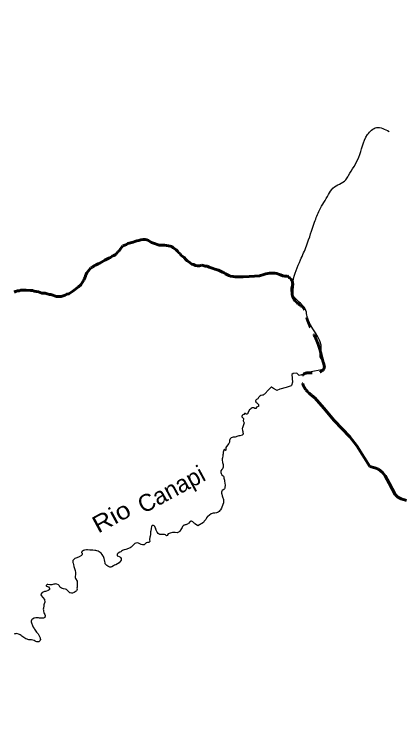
# Model space of a CAD drawing. Extents: x -1643653 to 4543381, y 1624270 to 13878484.
# Drawn here: x 656755 to 668187, y 8994810 to 9016030 of the extents above; entities that cross this region are included whole.
import ezdxf
from ezdxf.enums import TextEntityAlignment as Align

# ---------------------------------------------------------------- set-up
doc = ezdxf.new("R2010")
doc.units = 0
doc.header["$LTSCALE"] = 200
doc.linetypes.add('LONG_DASH_SHORT_DASH', pattern=[9.9, 6, -1.2, 1.5, -1.2])
for name, color, linetype, lineweight in [('1', 7, 'Continuous', 13), ('24', 7, 'Continuous', 25), ('7', 7, 'LONG_DASH_SHORT_DASH', 60)]:
    doc.layers.add(name, color=color, linetype=linetype, lineweight=lineweight)
doc.layers.add('49', color=7, linetype='Continuous')

msp = doc.modelspace()

# ---------------------------------------------------------------- linework, layer by layer
at = {"layer": '1', "lineweight": 25}
msp.add_spline([(814781, 9009175.5), (814787.2, 9009173.4), (814796.9, 9009173.4), (814799.4, 9009172.4), (814805.1, 9009174.5), (814805.6, 9009176.5), (814811.7, 9009179.5), (814811.7, 9009179.5), (814801.5, 9009181), (814790.7, 9009181.5), (814784.1, 9009183.1), (814777.4, 9009185.1), (814778.4, 9009175.5)], degree=3, dxfattribs=at)
at = {"layer": '24'}
for points in [[(665798.1, 9005626.6), (665405.1, 9005550.8), (665165.6, 9005466.5), (665101.5, 9005450.6), (665032.2, 9005519.9), (664921.3, 9005506.1), (664888.7, 9005478.8)], [(664888.7, 9005478.8), (664900.1, 9005251.2), (664869.8, 9005153.3), (664865.4, 9005145.8), (664717.4, 9005095.4), (664528.5, 9005045), (664441.2, 9005012.7), (664432.8, 9005015.5), (664343.5, 9005072.6), (664286.2, 9005107.2), (664280.8, 9005109), (664271.5, 9005101.5), (664208.7, 9005038.3), (664080.1, 9004905.7)], [(664080.1, 9004905.7), (664063.5, 9004888.7), (664040.8, 9004876.6), (664021.9, 9004870), (663980.2, 9004861.2), (663946.3, 9004843.8), (663931.6, 9004832.2), (663929.7, 9004827.5), (663925.3, 9004825.6), (663922.8, 9004820.1), (663917.9, 9004815.5), (663910.5, 9004801.1), (663899, 9004783.8), (663883.9, 9004765), (663863.8, 9004751.9), (663845.5, 9004742.3), (663830.7, 9004729.4), (663824.8, 9004721.3), (663819.7, 9004702.6), (663823.3, 9004691.5), (663824.1, 9004683.3), (663832.8, 9004668.7), (663842.4, 9004656.8), (663854.1, 9004648.1), (663869.6, 9004633.8), (663887.6, 9004620.7), (663907, 9004598.9), (663907, 9004598.9), (663910.9, 9004584.5), (663902.4, 9004543.4), (663900.7, 9004539.3), (663881.2, 9004529), (663848.8, 9004520.2), (663839.5, 9004493.6), (663833.8, 9004483.1), (663820.7, 9004477), (663803.2, 9004478.8), (663774.4, 9004497.4), (663769.2, 9004499), (663746.7, 9004499.8), (663720.6, 9004496.7), (663695.8, 9004484.7), (663668.4, 9004461.3), (663648.1, 9004440.9), (663597.4, 9004352.2)], [(663597.4, 9004352.2), (663591.9, 9004338.7), (663585.2, 9004327.5), (663562, 9004318.3), (663545.8, 9004318.1), (663534.7, 9004324.6), (663525, 9004333.9), (663497.8, 9004335.9), (663473.3, 9004304.2), (663451.5, 9004291.8), (663425.3, 9004274.1), (663419.2, 9004251.7), (663419.6, 9004240.3), (663428.8, 9004227), (663461.2, 9004195.3), (663463.7, 9004190.3), (663466.9, 9004175.9), (663457.9, 9004121.1), (663483.9, 9004058.1), (663479.5, 9004030.4), (663444.7, 9003947.7), (663436.1, 9003919.8), (663430, 9003892.9), (663436.2, 9003836.4), (663444.6, 9003808.5), (663450.1, 9003780.8), (663459.3, 9003752.9), (663454.4, 9003726), (663450.1, 9003716.1), (663431.3, 9003702.2), (663360.9, 9003681.5), (663332.3, 9003676.8), (663305.3, 9003670.6), (663276.6, 9003659.9), (663248.8, 9003653.3), (663221, 9003644.9), (663165.3, 9003637.2), (663137.5, 9003629.7), (663109.8, 9003617.9), (663077.1, 9003593.6), (663073.8, 9003588.8), (663066.6, 9003572.2), (663061.7, 9003539.8), (663061.5, 9003511.9), (663059.4, 9003496.8), (663040.9, 9003457.1), (662971.2, 9003371.5), (662951.9, 9003338.4), (662948.3, 9003299.8), (662954, 9003282), (662947.1, 9003264.8), (662944, 9003251.6), (662942.9, 9003251.1), (662911.9, 9003278.6), (662899.6, 9003277.8), (662888.3, 9003260.5), (662879.6, 9003232.8), (662873.2, 9003204.9), (662866.8, 9003150.2), (662861.5, 9003121.4), (662858.9, 9003091.8), (662849.7, 9003038), (662846.5, 9003010.2), (662846.6, 9002979.2), (662855.1, 9002895.8), (662859.3, 9002866.8), (662868.7, 9002836.8), (662871.9, 9002808.7), (662871, 9002777.8), (662869.2, 9002761.2), (662849.1, 9002718.3), (662831.4, 9002691.2), (662805.1, 9002656.3), (662801.6, 9002634.7), (662804.8, 9002607.8), (662812, 9002578.7), (662832, 9002539.4), (662877.8, 9002502.9), (662881.5, 9002497.6), (662889.1, 9002470.7), (662893.7, 9002439.9), (662905.9, 9002382.7), (662915.2, 9002349), (662932.3, 9002238.2)], [(662932.3, 9002238.2), (662930.4, 9002232.8), (662918.7, 9002162.2), (662919.1, 9002158.4), (662924.3, 9002149.5), (662924.7, 9002146.9), (662910.5, 9002130.5), (662890.5, 9002112.2), (662844.9, 9002076.1), (662830.6, 9002055.4), (662824.1, 9002025.5), (662826.1, 9001999.9), (662830.2, 9001975), (662842.8, 9001924.6), (662865.6, 9001868.5), (662873.1, 9001845.7), (662878.6, 9001819.2), (662886, 9001766.9), (662885.8, 9001743), (662880.8, 9001718.2), (662866.3, 9001665.2), (662823, 9001561.5), (662795.5, 9001511.2), (662776.8, 9001488.3), (662751.1, 9001464.8), (662727, 9001447.9), (662703, 9001435.9), (662679.1, 9001427.9), (662625.9, 9001415.6), (662573.7, 9001409.9), (662524, 9001394.2), (662471, 9001354.5)], [(662471, 9001354.5), (662418, 9001314.7), (662413.9, 9001313.1), (662387.4, 9001275.2), (662375.4, 9001250.8), (662363.1, 9001233.2), (662344.9, 9001211.6), (662312, 9001177.4), (662303.6, 9001164.2), (662297.6, 9001142.3), (662132.9, 9001044.6), (662055.9, 9001090.7), (662051.5, 9001092.1), (662048.6, 9001095.2), (662046.8, 9001099.7), (662037.3, 9001108.4), (662022.2, 9001125.4), (661983.8, 9001159.7), (661966.6, 9001172.4), (661944.8, 9001178.8), (661926.5, 9001177.5), (661909.8, 9001173.8), (661901.4, 9001170.2), (661890.7, 9001159.3), (661864.8, 9001124.2), (661848.9, 9001108.4), (661829.4, 9001092.8), (661799.7, 9001079.5), (661781.2, 9001073.3), (661761.2, 9001070.8), (661742.7, 9001066.8), (661725.3, 9001066.6), (661721.3, 9001065.5), (661706.2, 9001054.2), (661685.2, 9001030.2), (661683.4, 9001024.9), (661678.4, 9001021.4), (661666.2, 9000995.9)], [(661666.2, 9000995.9), (661666, 9000995.8), (661628.2, 9000939.1), (661629.1, 9000923.3), (661621.8, 9000911.6), (661602.7, 9000889), (661580.6, 9000865.8), (661565.2, 9000853.8), (661545, 9000847.3), (661519.3, 9000842.1), (661468.8, 9000846.1), (661442.2, 9000850.3), (661414.8, 9000850.2), (661390.9, 9000847.2), (661313.8, 9000829), (661288.2, 9000820.3), (661264.1, 9000805.4), (661227.5, 9000755.1), (661208, 9000751.3), (661198.2, 9000757.5), (661179.9, 9000776.4), (661150.3, 9000789.5), (661123.7, 9000793.6), (661075.9, 9000790.6), (661048.4, 9000786.4), (661015, 9000789.2), (660997, 9000798), (660969.6, 9000815.2), (660936.1, 9000861.2), (660916.9, 9000893.2), (660906.5, 9000918), (660902.7, 9000944.6), (660893.5, 9000969.5), (660880.3, 9000995.9), (660864.7, 9001020.9), (660846.7, 9001041.3), (660832.8, 9001051.1), (660807.4, 9001057.7), (660797.2, 9001057), (660783.2, 9001044), (660772.5, 9001021.6), (660765.5, 9000968.5), (660747.9, 9000894.1), (660744.4, 9000865.7), (660743.2, 9000816.2), (660736.9, 9000789.6), (660730.5, 9000739.1), (660724.1, 9000712.6), (660715.8, 9000638.2), (660717.6, 9000586.8), (660716.8, 9000576.4), (660703.4, 9000556.3), (660691.2, 9000550.9), (660651.6, 9000550.6), (660627.7, 9000547.6), (660617, 9000544), (660613.3, 9000541.4), (660580.1, 9000504.8), (660556, 9000490), (660529.6, 9000484.5), (660503.9, 9000484.7), (660470.1, 9000491.9), (660394.1, 9000535.8), (660385, 9000538.7), (660360.5, 9000540.9), (660309.2, 9000533.2), (660284.4, 9000522.9), (660273.5, 9000516.3)], [(660273.5, 9000516.3), (660260.7, 9000503.6), (660242.4, 9000482.3), (660221.6, 9000464.5), (660179.6, 9000416.4), (660146.5, 9000396.3), (660098.7, 9000374.4), (660070.2, 9000365.5), (660046.2, 9000355.7), (660017.1, 9000352.3), (659968.3, 9000340.1), (659941.1, 9000330.8), (659916.1, 9000316.3), (659891.5, 9000299.3), (659868.5, 9000285.3), (659840.5, 9000274.1), (659791.5, 9000243.5), (659791.5, 9000243.5), (659764.1, 9000216.7)], [(659764.1, 9000216.7), (659766.6, 9000170.3), (659768.2, 9000165.1), (659774.5, 9000160.6), (659826.5, 9000142.5), (659840.8, 9000136.1), (659866.7, 9000114.8), (659877.4, 9000088.4), (659881.6, 9000062.4), (659881.8, 9000044.3), (659878.7, 9000033.4), (659825.5, 8999960), (659819.5, 8999953.8), (659723.2, 8999895.5), (659688.5, 8999887.8), (659659.7, 8999873.4), (659605.7, 8999841.4), (659576.1, 8999832.9), (659549.3, 8999836.2), (659494.5, 8999857.3), (659459.2, 8999876.8), (659440.5, 8999897.3), (659416.9, 8999934), (659408.9, 8999962.1), (659405.4, 8999993), (659391.8, 9000051.2), (659380, 9000082), (659373.4, 9000111.9), (659363.4, 9000140), (659357.1, 9000148.2), (659344.6, 9000173.6), (659327.4, 9000201.8), (659297.2, 9000242.3), (659268.6, 9000258.6), (659204.1, 9000299.8), (659165.9, 9000310.6), (659139.1, 9000316.3), (659110, 9000320.5), (659049.2, 9000326.1), (659018.4, 9000330.3), (658960.2, 9000334.5), (658898.5, 9000340.9), (658868.6, 9000338.6), (658809.5, 9000327), (658781.4, 9000320), (658750.4, 9000304), (658731.6, 9000292.7), (658725, 9000283.2), (658721, 9000274), (658723.2, 9000264.3), (658735.2, 9000237.8), (658736.5, 9000212.6), (658728.3, 9000183.5), (658719.9, 9000170.5), (658646.8, 9000134.5), (658582.1, 9000107.9), (658527.1, 9000087.1), (658500.7, 9000063.1), (658466.8, 9000023.7), (658464.3, 9000011.6), (658467.1, 8999971.4), (658475.8, 8999953.7), (658488.4, 8999914.2), (658494.9, 8999855.1), (658500.1, 8999826), (658513.6, 8999793.3), (658531.7, 8999732.1), (658538.8, 8999675.3), (658544, 8999643.4), (658543.9, 8999614.5), (658535.6, 8999557.6), (658535.5, 8999531.6), (658542.9, 8999498.1), (658590.6, 8999417.1), (658596.3, 8999388.5), (658593.3, 8999333.7), (658594.3, 8999302.9), (658591.1, 8999245.1), (658587, 8999215.1), (658587.8, 8999186), (658581.9, 8999159.2), (658571.8, 8999140.2), (658561.5, 8999126.8), (658537.9, 8999105.5), (658506.5, 8999084.8), (658451.1, 8999073.9), (658421.2, 8999073.9), (658391.5, 8999076.1), (658380.9, 8999077.9), (658363.2, 8999087.9), (658334.8, 8999114.2), (658310.6, 8999148.7), (658278.5, 8999178.4), (658249.9, 8999187.4), (658191.8, 8999200), (658161.8, 8999208.5), (658129.2, 8999220.1), (658104, 8999230.8), (658091.6, 8999239.2), (658060.2, 8999290.2), (658040.3, 8999310.8)], [(658040.3, 8999310.8), (658040.3, 8999310.8), (658000, 8999337.8), (657966.4, 8999338.9), (657938.3, 8999334), (657908.4, 8999330.6), (657878.4, 8999322.2), (657850.3, 8999317.1), (657817.7, 8999313.6), (657800.3, 8999313.7), (657787.5, 8999316.9), (657729.5, 8999326.2), (657712.2, 8999324.4), (657688.6, 8999307.5), (657685.1, 8999292.1), (657687.3, 8999285.1), (657693, 8999275.8), (657753.2, 8999252.7), (657775, 8999226.5), (657782.3, 8999211.3), (657785.2, 8999193), (657784.6, 8999178.2), (657773.8, 8999165.3), (657744.9, 8999144), (657690.9, 8999127.6), (657660.1, 8999123), (657630.1, 8999116.6), (657595.5, 8999103.3), (657562.7, 8999084.1), (657548.4, 8999069.4), (657544.1, 8999063.3), (657530.6, 8999033.5), (657531.1, 8999026), (657541, 8999005.5), (657634.2, 8998884.3), (657639.8, 8998808), (657621.8, 8998753.6), (657615.4, 8998727.9), (657612.9, 8998701.4), (657601.6, 8998627.3), (657600.2, 8998596.8), (657601.2, 8998573), (657604.3, 8998548.1), (657616.1, 8998496.8), (657628.2, 8998469.8), (657644.2, 8998443.7), (657653.9, 8998417.1), (657657.6, 8998393.2), (657648.4, 8998365.3), (657644.6, 8998359), (657626.4, 8998346.5), (657609.5, 8998339.4), (657584.9, 8998335.4), (657557.6, 8998334.5), (657484.2, 8998341.6), (657456.7, 8998341.8), (657430.2, 8998343.8), (657405.3, 8998342.9), (657378.8, 8998343.7), (657329.2, 8998335.4), (657279.9, 8998312.1), (657261.7, 8998299.4), (657250.3, 8998279.6), (657242.8, 8998249.8), (657243.3, 8998231.8), (657260.7, 8998173.6), (657272.5, 8998147), (657279.3, 8998120.5), (657289.5, 8998090.3), (657298.5, 8998083.2), (657303.2, 8998074.5), (657330.3, 8998035.7), (657345, 8998010.8), (657364.6, 8997987.5), (657384, 8997954.4), (657403.7, 8997929), (657426.3, 8997895.3), (657445.7, 8997875.4), (657467.3, 8997843.1), (657480.4, 8997819), (657504, 8997765.2), (657512, 8997741.1), (657513.1, 8997712.8), (657507.4, 8997682.2), (657504.9, 8997678.3), (657489.8, 8997663.3), (657464.9, 8997646.8), (657439.6, 8997643), (657411, 8997643.7), (657379.6, 8997651.8), (657363.8, 8997663.7), (657331.7, 8997680.8), (657249.9, 8997700.5), (657175.3, 8997701)], [(657175.3, 8997701), (657175.1, 8997701), (657100.8, 8997730.4), (657087.9, 8997731.3), (656968.2, 8997810), (656946.1, 8997833.3), (656924.4, 8997848.9), (656898.9, 8997857.8), (656872.4, 8997864.6), (656819.7, 8997882.6), (656819.7, 8997882.6), (656795.3, 8997881.5), (656768.8, 8997874.8), (656744, 8997863.3)]]:
    msp.add_lwpolyline(points, dxfattribs=at)
msp.add_spline([(665804.3, 9005643.1), (665835.9, 9005832.9), (665741, 9005927.8), (665741, 9006196.7), (665330, 9007177.5), (665298.4, 9007351.5), (665219.3, 9007478.1), (664982.2, 9007715.4), (664887.3, 9007841.9), (664903.2, 9008190), (665140.3, 9008838.5), (665314.2, 9009249.8), (665551.3, 9009945.9), (665693.6, 9010293.9), (665962.4, 9010752.7), (666088.8, 9010942.5), (666468.3, 9011179.8), (666547.3, 9011306.3), (666847.7, 9011844.2), (667100.6, 9012508.6), (667369.4, 9012714.2), (667733, 9012603.5)], degree=3, dxfattribs=at)
at = {"layer": '7'}
for points in [[(659209.3, 9008717), (659256.9, 9008739.8), (659309.5, 9008775.2), (659357.1, 9008795.4), (659404.7, 9008830.8), (659464.8, 9008856.2), (659519.9, 9008891.6), (659567.5, 9008909.3), (659615.1, 9008942.2), (659667.8, 9008962.5), (659725.4, 9008992.9), (659757.9, 9009030.7), (659787.8, 9009070.9), (659822.9, 9009106.2), (659865.3, 9009159.1), (659892.8, 9009199.4), (659930.3, 9009247.3), (659990.4, 9009270.1), (660038.1, 9009290.4), (660080.7, 9009313.2), (660236.1, 9009361.6), (660281.2, 9009379.3), (660341.4, 9009397.2), (660401.7, 9009402.5), (660459.3, 9009422.8), (660527.1, 9009438.2), (660589.8, 9009435.9), (660637.6, 9009421.1), (660685.4, 9009403.7), (660723.1, 9009373.8), (660773.5, 9009346.4), (660826.2, 9009326.5), (660997.2, 9009272.1), (661049.9, 9009272.3), (661152.8, 9009267.7), (661210.6, 9009263), (661270.9, 9009248.2), (661318.6, 9009243.4), (661363.9, 9009226), (661409.2, 9009193.6), (661452, 9009166.2), (661492.3, 9009133.7), (661532.6, 9009096.2), (661560.4, 9009051.2), (661608.2, 9009013.8), (661641.1, 9008966.2), (661691.4, 9008936.3), (661729.2, 9008903.9), (661774.6, 9008851.3), (661814.9, 9008811.4), (661867.8, 9008781.5), (661950.8, 9008716.6), (661998.6, 9008701.8), (662059, 9008674.4), (662116.8, 9008659.6), (662177, 9008659.9), (662242.2, 9008680.2), (662289.9, 9008675.4), (662347.7, 9008658.1), (662403, 9008653.3), (662458.3, 9008623.5), (662518.6, 9008606.2), (662574, 9008583.8), (662624.2, 9008566.5), (662734.8, 9008536.9), (662850.5, 9008479.7), (662898.3, 9008462.3), (662936.1, 9008432.3), (663034.2, 9008380.1), (663089.5, 9008362.8), (663162.3, 9008348), (663225.1, 9008343.3), (663290.4, 9008341.1), (663458.6, 9008341.8), (663636.8, 9008352.6), (663792.4, 9008358.3), (663932.9, 9008369), (664063.3, 9008404.7), (664121, 9008425.1), (664178.6, 9008442.9), (664231.3, 9008448.1), (664334.2, 9008448.6), (664384.5, 9008446.3), (664439.7, 9008439), (664492.5, 9008419.2), (664552.8, 9008401.9), (664615.7, 9008374.6), (664683.5, 9008364.8), (664748.7, 9008365.1)], [(656741.8, 9007890.2), (656786.9, 9007908), (656839.6, 9007925.8), (656894.8, 9007931.1), (656939.9, 9007948.8), (656990.1, 9007951.6), (657040.3, 9007951.8), (657098.1, 9007949.5), (657221.2, 9007940.1), (657283.9, 9007937.8), (657331.7, 9007920.5), (657392, 9007908.2), (657459.9, 9007898.4), (657505.1, 9007881.1), (657557.9, 9007866.2), (657605.6, 9007861.4), (657655.9, 9007859.2), (657708.7, 9007841.8), (657776.5, 9007827.1), (657824.2, 9007822.2), (657990.2, 9007767.8), (658125.8, 9007768.4), (658236.1, 9007799), (658286.2, 9007829.3), (658346.4, 9007847.2), (658409, 9007885.1), (658461.6, 9007920.5), (658634.4, 9008049.3), (658702, 9008104.8), (658744.3, 9008180.3), (658786.8, 9008240.7), (658809.2, 9008288.5), (658826.6, 9008333.8), (658841.4, 9008396.6), (658876.3, 9008457), (658911.3, 9008504.8), (658993.8, 9008600.6), (659038.9, 9008628.4), (659096.5, 9008668.8), (659149.1, 9008696.6), (659209.3, 9008717)], [(665554.2, 9004795.8), (665826.3, 9004496), (666128.4, 9004129.5), (666582.2, 9003656.2), (666791.2, 9003384.4), (667173.5, 9002782.6), (667316.8, 9002742.9), (667422.9, 9002700.1), (667541.5, 9002608.8), (667614.9, 9002511.4), (667732.4, 9002291), (667913.5, 9001963.7), (667993.5, 9001885.6), (668093.1, 9001836.3), (668244.3, 9001789.9)]]:
    msp.add_lwpolyline(points, dxfattribs=at)
msp.add_spline([(664746.7, 9008367.1), (664889.8, 9008223.9), (664889.8, 9007865.9), (665018.7, 9007593.8), (665247.7, 9007393.2), (665290.6, 9007250), (665362.2, 9007020.9), (665634.2, 9006419.4), (665748.7, 9006047), (665806, 9005832.2), (665834.6, 9005674.7), (665634.2, 9005531.4), (665219.1, 9005474.2), (665190.4, 9005273.6), (665554.2, 9004795.8)], degree=3, dxfattribs=at)

# ---------------------------------------------------------------- texts
at = {"layer": '49'}
msp.add_text('Canapi', height=500, rotation=28.393, dxfattribs=at).set_placement((661469, 9001892.9), align=Align.CENTER)
at = {"layer": '49', "width": 1.15}
msp.add_text('Rio', height=500, rotation=28.393, dxfattribs=at).set_placement((659714, 9001085.8), align=Align.CENTER)

doc.saveas('drawing.dxf')
